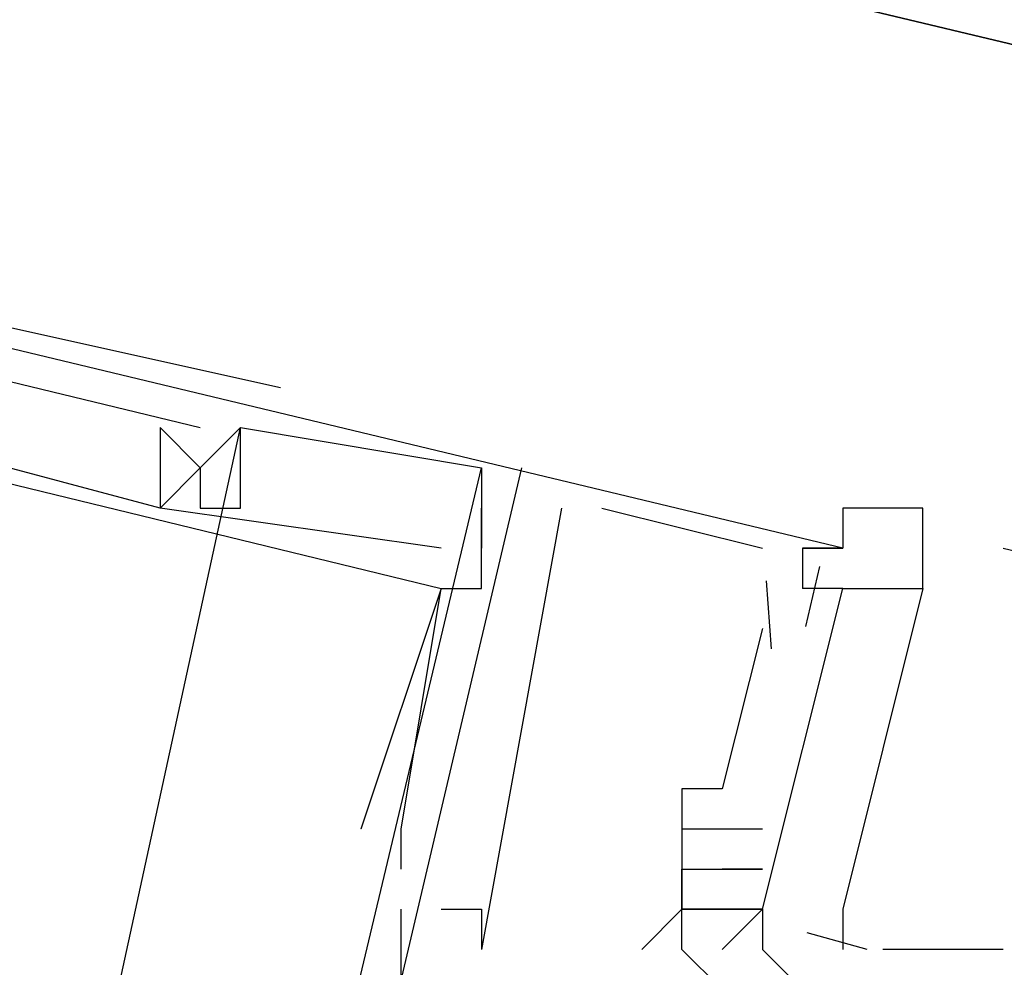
# Model space of a CAD drawing. Header units: feet. Extents: x -79 to 198, y -22 to 181.
# Tile 514 of 656: x 121.393 to 121.72, y 90.839 to 91.153. Entities that reach past the tile are written whole.
import ezdxf

# ---------------------------------------------------------------- set-up
doc = ezdxf.new("R2010")
doc.units = ezdxf.units.FT
doc.layers.add('A-LINEA', color=7, linetype='CONTINUOUS')
doc.layers.add('A-MURO-CONCRETO', color=8, linetype='CONTINUOUS')

msp = doc.modelspace()

# ---------------------------------------------------------------- linework, layer by layer
at = {"layer": 'A-LINEA'}
for p, q in [((121.4, 90.7111), (121.4667, 91.0178)), ((121.4, 90.7111), (121.4667, 91.0178)), ((121.4, 90.7111), (121.4667, 91.0178)), ((121.4, 90.7111), (121.4667, 91.0178)), ((121.4, 90.7111), (121.4667, 91.0178)), ((121.4, 90.7111), (121.4667, 91.0178)), ((121.44, 91.0178), (121.44, 91.0178)), ((121.44, 91.0178), (121.44, 91.0178)), ((121.44, 91.0178), (121.44, 91.0178)), ((121.44, 91.0178), (121.44, 91.0178)), ((121.44, 91.0178), (121.44, 91.0178)), ((121.44, 91.0178), (121.44, 91.0178)), ((121.4533, 91.0178), (121.4533, 91.0178)), ((121.4533, 91.0178), (121.4533, 91.0178)), ((121.4533, 91.0178), (121.4533, 91.0178)), ((121.4533, 91.0178), (121.4533, 91.0178)), ((121.4533, 91.0178), (121.4533, 91.0178)), ((121.4533, 91.0178), (121.4533, 91.0178)), ((121.4667, 91.0178), (121.4667, 91.0178)), ((121.4667, 91.0178), (121.4667, 91.0178)), ((121.4667, 91.0178), (121.4667, 91.0178)), ((121.4667, 91.0178), (121.4667, 91.0178)), ((121.4667, 91.0178), (121.4667, 91.0178)), ((121.4667, 91.0178), (121.4667, 91.0178)), ((121.4667, 91.0178), (121.4667, 91.0178)), ((121.4667, 91.0178), (121.4667, 91.0178)), ((121.4667, 91.0178), (121.4667, 91.0178)), ((121.4667, 91.0178), (121.4667, 91.0178)), ((121.4667, 91.0178), (121.4667, 91.0178)), ((121.4667, 91.0178), (121.4667, 91.0178)), ((121.4533, 91.0044), (121.4533, 91.0044)), ((121.4533, 91.0044), (121.4533, 91.0044)), ((121.4533, 91.0044), (121.4533, 91.0044)), ((121.4533, 91.0044), (121.4533, 91.0044)), ((121.4533, 91.0044), (121.4533, 91.0044)), ((121.4533, 91.0044), (121.4533, 91.0044)), ((121.4533, 91.0044), (121.4533, 91.0044)), ((121.4533, 91.0044), (121.4533, 91.0044)), ((121.4533, 91.0044), (121.4533, 91.0044)), ((121.4533, 91.0044), (121.4533, 91.0044)), ((121.4533, 91.0044), (121.4533, 91.0044)), ((121.4533, 91.0044), (121.4533, 91.0044)), ((121.48, 90.7244), (121.5467, 91.0044)), ((121.48, 90.7244), (121.5467, 91.0044)), ((121.48, 90.7244), (121.5467, 91.0044)), ((121.48, 90.7244), (121.5467, 91.0044)), ((121.48, 90.7244), (121.5467, 91.0044)), ((121.48, 90.7244), (121.5467, 91.0044)), ((121.5467, 91.0044), (121.5467, 90.9778)), ((121.5467, 91.0044), (121.5467, 91.0044)), ((121.5467, 91.0044), (121.5467, 91.0044)), ((121.5467, 91.0044), (121.5467, 90.9778)), ((121.5467, 91.0044), (121.5467, 91.0044)), ((121.5467, 91.0044), (121.5467, 91.0044)), ((121.5467, 91.0044), (121.5467, 90.9778)), ((121.5467, 91.0044), (121.5467, 91.0044)), ((121.5467, 91.0044), (121.5467, 91.0044)), ((121.5467, 91.0044), (121.5467, 90.9778)), ((121.5467, 91.0044), (121.5467, 91.0044)), ((121.5467, 91.0044), (121.5467, 91.0044)), ((121.5467, 91.0044), (121.5467, 90.9778)), ((121.5467, 91.0044), (121.5467, 91.0044)), ((121.5467, 91.0044), (121.5467, 91.0044)), ((121.5467, 91.0044), (121.5467, 90.9778)), ((121.5467, 91.0044), (121.5467, 91.0044)), ((121.5467, 91.0044), (121.5467, 91.0044)), ((121.56, 91.0044), (121.56, 91.0044)), ((121.56, 91.0044), (121.56, 91.0044)), ((121.56, 91.0044), (121.56, 91.0044)), ((121.56, 91.0044), (121.56, 91.0044)), ((121.56, 91.0044), (121.56, 91.0044)), ((121.56, 91.0044), (121.56, 91.0044)), ((121.44, 90.9911), (121.44, 90.9911)), ((121.44, 90.9911), (121.44, 90.9911)), ((121.44, 90.9911), (121.44, 90.9911)), ((121.44, 90.9911), (121.44, 90.9911)), ((121.44, 90.9911), (121.44, 90.9911)), ((121.44, 90.9911), (121.44, 90.9911)), ((121.44, 90.9911), (121.44, 90.9911)), ((121.44, 90.9911), (121.44, 90.9911)), ((121.44, 90.9911), (121.44, 90.9911)), ((121.44, 90.9911), (121.44, 90.9911)), ((121.44, 90.9911), (121.44, 90.9911)), ((121.44, 90.9911), (121.44, 90.9911)), ((121.4533, 90.9911), (121.4533, 90.9911)), ((121.4533, 90.9911), (121.4533, 90.9911)), ((121.4533, 90.9911), (121.4533, 90.9911)), ((121.4533, 90.9911), (121.4533, 90.9911)), ((121.4533, 90.9911), (121.4533, 90.9911)), ((121.4533, 90.9911), (121.4533, 90.9911)), ((121.4667, 90.9911), (121.4667, 90.9911)), ((121.4667, 90.9911), (121.4667, 90.9911)), ((121.4667, 90.9911), (121.4667, 90.9911)), ((121.4667, 90.9911), (121.4667, 90.9911)), ((121.4667, 90.9911), (121.4667, 90.9911)), ((121.4667, 90.9911), (121.4667, 90.9911)), ((121.5467, 90.9911), (121.5467, 90.9911)), ((121.5733, 90.9911), (121.5467, 90.8444)), ((121.5467, 90.9911), (121.5467, 90.9911)), ((121.5733, 90.9911), (121.5467, 90.8444)), ((121.5467, 90.9911), (121.5467, 90.9911)), ((121.5733, 90.9911), (121.5467, 90.8444)), ((121.5467, 90.9911), (121.5467, 90.9911)), ((121.5733, 90.9911), (121.5467, 90.8444)), ((121.5467, 90.9911), (121.5467, 90.9911)), ((121.5733, 90.9911), (121.5467, 90.8444)), ((121.5467, 90.9911), (121.5467, 90.9911)), ((121.5733, 90.9911), (121.5467, 90.8444)), ((121.5733, 90.9911), (121.5733, 90.9911)), ((121.5733, 90.9911), (121.5733, 90.9911)), ((121.5733, 90.9911), (121.5733, 90.9911)), ((121.5733, 90.9911), (121.5733, 90.9911)), ((121.5733, 90.9911), (121.5733, 90.9911)), ((121.5733, 90.9911), (121.5733, 90.9911)), ((121.5867, 90.9911), (121.64, 90.9778)), ((121.5867, 90.9911), (121.5867, 90.9911)), ((121.5867, 90.9911), (121.64, 90.9778)), ((121.5867, 90.9911), (121.5867, 90.9911)), ((121.5867, 90.9911), (121.64, 90.9778)), ((121.5867, 90.9911), (121.5867, 90.9911)), ((121.5867, 90.9911), (121.64, 90.9778)), ((121.5867, 90.9911), (121.5867, 90.9911)), ((121.5867, 90.9911), (121.64, 90.9778)), ((121.5867, 90.9911), (121.5867, 90.9911)), ((121.5867, 90.9911), (121.64, 90.9778)), ((121.5867, 90.9911), (121.5867, 90.9911)), ((121.5333, 90.9778), (121.5333, 90.9778)), ((121.5333, 90.9778), (121.5333, 90.9778)), ((121.5333, 90.9778), (121.5333, 90.9778)), ((121.5333, 90.9778), (121.5333, 90.9778)), ((121.5333, 90.9778), (121.5333, 90.9778)), ((121.5333, 90.9778), (121.5333, 90.9778)), ((121.5467, 90.9778), (121.5467, 90.9778)), ((121.5467, 90.9778), (121.5467, 90.9778)), ((121.5467, 90.9778), (121.5467, 90.9778)), ((121.5467, 90.9778), (121.5467, 90.9778)), ((121.5467, 90.9778), (121.5467, 90.9778)), ((121.5467, 90.9778), (121.5467, 90.9778)), ((121.64, 90.9778), (121.64, 90.9778)), ((121.64, 90.9778), (121.64, 90.9778)), ((121.64, 90.9778), (121.64, 90.9778)), ((121.64, 90.9778), (121.64, 90.9778)), ((121.64, 90.9778), (121.64, 90.9778)), ((121.64, 90.9778), (121.64, 90.9778)), ((121.6533, 90.9778), (121.6533, 90.9778)), ((121.6533, 90.9778), (121.6533, 90.9778)), ((121.6533, 90.9778), (121.6533, 90.9778)), ((121.6533, 90.9778), (121.6533, 90.9778)), ((121.6533, 90.9778), (121.6533, 90.9778)), ((121.6533, 90.9778), (121.6533, 90.9778)), ((121.6667, 90.9778), (121.6667, 90.9778)), ((121.6667, 90.9778), (121.6667, 90.9778)), ((121.6667, 90.9778), (121.6667, 90.9778)), ((121.6667, 90.9778), (121.6667, 90.9778)), ((121.6667, 90.9778), (121.6667, 90.9778)), ((121.6667, 90.9778), (121.6667, 90.9778)), ((121.72, 90.9778), (122.2133, 90.8578)), ((121.72, 90.9778), (122.2133, 90.8578)), ((121.659, 90.9717), (121.6543, 90.9517)), ((121.659, 90.9717), (121.6543, 90.9517)), ((121.659, 90.9717), (121.6543, 90.9517)), ((121.659, 90.9717), (121.6543, 90.9517)), ((121.659, 90.9717), (121.6543, 90.9517)), ((121.659, 90.9717), (121.6543, 90.9517)), ((121.6413, 90.9669), (121.6429, 90.9443)), ((121.6413, 90.9669), (121.6429, 90.9443)), ((121.6413, 90.9669), (121.6429, 90.9443)), ((121.6413, 90.9669), (121.6429, 90.9443)), ((121.6413, 90.9669), (121.6429, 90.9443)), ((121.6413, 90.9669), (121.6429, 90.9443)), ((121.5333, 90.9644), (121.5333, 90.9644)), ((121.5333, 90.9644), (121.5333, 90.9644)), ((121.5333, 90.9644), (121.5333, 90.9644)), ((121.5333, 90.9644), (121.5333, 90.9644)), ((121.5333, 90.9644), (121.5333, 90.9644)), ((121.5333, 90.9644), (121.5333, 90.9644)), ((121.5333, 90.9644), (121.5333, 90.9644)), ((121.5333, 90.9644), (121.5333, 90.9644)), ((121.5333, 90.9644), (121.5333, 90.9644)), ((121.5333, 90.9644), (121.5333, 90.9644)), ((121.5333, 90.9644), (121.5333, 90.9644)), ((121.5333, 90.9644), (121.5333, 90.9644)), ((121.5467, 90.9644), (121.5467, 90.9644)), ((121.5467, 90.9644), (121.5467, 90.9644)), ((121.5467, 90.9644), (121.5467, 90.9644)), ((121.5467, 90.9644), (121.5467, 90.9644)), ((121.5467, 90.9644), (121.5467, 90.9644)), ((121.5467, 90.9644), (121.5467, 90.9644)), ((121.6533, 90.9644), (121.6533, 90.9644)), ((121.6533, 90.9644), (121.6533, 90.9644)), ((121.6533, 90.9644), (121.6533, 90.9644)), ((121.6533, 90.9644), (121.6533, 90.9644)), ((121.6533, 90.9644), (121.6533, 90.9644)), ((121.6533, 90.9644), (121.6533, 90.9644)), ((121.6667, 90.9644), (121.68, 90.9644)), ((121.6667, 90.9644), (121.6667, 90.9644)), ((121.6667, 90.9644), (121.6667, 90.9644)), ((121.6667, 90.9644), (121.6667, 90.9644)), ((121.6667, 90.9644), (121.68, 90.9644)), ((121.6667, 90.9644), (121.6667, 90.9644)), ((121.6667, 90.9644), (121.6667, 90.9644)), ((121.6667, 90.9644), (121.6667, 90.9644)), ((121.64, 90.9511), (121.6267, 90.8978)), ((121.64, 90.9511), (121.6267, 90.8978)), ((121.64, 90.9511), (121.6267, 90.8978)), ((121.64, 90.9511), (121.6267, 90.8978)), ((121.64, 90.9511), (121.6267, 90.8978)), ((121.64, 90.9511), (121.6267, 90.8978)), ((121.64, 90.9511), (121.64, 90.9511)), ((121.64, 90.9511), (121.64, 90.9511)), ((121.64, 90.9511), (121.64, 90.9511)), ((121.64, 90.9511), (121.64, 90.9511)), ((121.64, 90.9511), (121.64, 90.9511)), ((121.64, 90.9511), (121.64, 90.9511)), ((121.6133, 90.8978), (121.6133, 90.8978)), ((121.6133, 90.8978), (121.6133, 90.8978)), ((121.6133, 90.8978), (121.6133, 90.8978)), ((121.6133, 90.8978), (121.6133, 90.8978)), ((121.6133, 90.8978), (121.6133, 90.8978)), ((121.6133, 90.8978), (121.6133, 90.8978)), ((121.6267, 90.8978), (121.6267, 90.8978)), ((121.6267, 90.8978), (121.6267, 90.8978)), ((121.6267, 90.8978), (121.6267, 90.8978)), ((121.6267, 90.8978), (121.6267, 90.8978)), ((121.6267, 90.8978), (121.6267, 90.8978)), ((121.6267, 90.8978), (121.6267, 90.8978)), ((121.5067, 90.8844), (121.5067, 90.8844)), ((121.5067, 90.8844), (121.5067, 90.8844)), ((121.5067, 90.8844), (121.5067, 90.8844)), ((121.5067, 90.8844), (121.5067, 90.8844)), ((121.5067, 90.8844), (121.5067, 90.8844)), ((121.5067, 90.8844), (121.5067, 90.8844)), ((121.52, 90.8844), (121.52, 90.8844)), ((121.52, 90.8844), (121.52, 90.8844)), ((121.52, 90.8844), (121.52, 90.8844)), ((121.52, 90.8844), (121.52, 90.8844)), ((121.52, 90.8844), (121.52, 90.8844)), ((121.52, 90.8844), (121.52, 90.8844)), ((121.52, 90.8844), (121.52, 90.8844)), ((121.52, 90.8844), (121.52, 90.8844)), ((121.52, 90.8844), (121.52, 90.8844)), ((121.52, 90.8844), (121.52, 90.8844)), ((121.52, 90.8844), (121.52, 90.8844)), ((121.52, 90.8844), (121.52, 90.8844)), ((121.6133, 90.8844), (121.6133, 90.8844)), ((121.6133, 90.8844), (121.6133, 90.8844)), ((121.6133, 90.8844), (121.6133, 90.8844)), ((121.6133, 90.8844), (121.6133, 90.8844)), ((121.6133, 90.8844), (121.6133, 90.8844)), ((121.6133, 90.8844), (121.6133, 90.8844)), ((121.6267, 90.8844), (121.6267, 90.8844)), ((121.6267, 90.8844), (121.6267, 90.8844)), ((121.6267, 90.8844), (121.6267, 90.8844)), ((121.6267, 90.8844), (121.6267, 90.8844)), ((121.6267, 90.8844), (121.6267, 90.8844)), ((121.6267, 90.8844), (121.6267, 90.8844)), ((121.6267, 90.8844), (121.6267, 90.8844)), ((121.6267, 90.8844), (121.6267, 90.8844)), ((121.6267, 90.8844), (121.6267, 90.8844)), ((121.6267, 90.8844), (121.6267, 90.8844)), ((121.6267, 90.8844), (121.6267, 90.8844)), ((121.6267, 90.8844), (121.6267, 90.8844)), ((121.64, 90.8844), (121.64, 90.8844)), ((121.64, 90.8844), (121.64, 90.8844)), ((121.64, 90.8844), (121.64, 90.8844)), ((121.64, 90.8844), (121.64, 90.8844)), ((121.64, 90.8844), (121.64, 90.8844)), ((121.64, 90.8844), (121.64, 90.8844)), ((121.52, 90.8711), (121.52, 90.8711)), ((121.52, 90.8711), (121.52, 90.8711)), ((121.52, 90.8711), (121.52, 90.8711)), ((121.52, 90.8711), (121.52, 90.8711)), ((121.52, 90.8711), (121.52, 90.8711)), ((121.52, 90.8711), (121.52, 90.8711)), ((121.6133, 90.8711), (121.6133, 90.8711)), ((121.6133, 90.8711), (121.6133, 90.8711)), ((121.6133, 90.8711), (121.6133, 90.8711)), ((121.6133, 90.8711), (121.6133, 90.8711)), ((121.6133, 90.8711), (121.6133, 90.8711)), ((121.6133, 90.8711), (121.6133, 90.8711)), ((121.6133, 90.8711), (121.6133, 90.8711)), ((121.6133, 90.8711), (121.6133, 90.8711)), ((121.6133, 90.8711), (121.6133, 90.8711)), ((121.6133, 90.8711), (121.6133, 90.8711)), ((121.6133, 90.8711), (121.6133, 90.8711)), ((121.6133, 90.8711), (121.6133, 90.8711)), ((121.6133, 90.8711), (121.6133, 90.8711)), ((121.6133, 90.8711), (121.6133, 90.8711)), ((121.6267, 90.8711), (121.6267, 90.8711)), ((121.6267, 90.8711), (121.6267, 90.8711)), ((121.6267, 90.8711), (121.6267, 90.8711)), ((121.6267, 90.8711), (121.6267, 90.8711)), ((121.6267, 90.8711), (121.6267, 90.8711)), ((121.6267, 90.8711), (121.6267, 90.8711)), ((121.6267, 90.8711), (121.6267, 90.8711)), ((121.6267, 90.8711), (121.6267, 90.8711)), ((121.6267, 90.8711), (121.6267, 90.8711)), ((121.6267, 90.8711), (121.6267, 90.8711)), ((121.6267, 90.8711), (121.6267, 90.8711)), ((121.6267, 90.8711), (121.6267, 90.8711)), ((121.6267, 90.8711), (121.6267, 90.8711)), ((121.6267, 90.8711), (121.6267, 90.8711)), ((121.6267, 90.8711), (121.6267, 90.8711)), ((121.6267, 90.8711), (121.6267, 90.8711)), ((121.6267, 90.8711), (121.6267, 90.8711)), ((121.6267, 90.8711), (121.6267, 90.8711)), ((121.64, 90.8711), (121.64, 90.8711)), ((121.64, 90.8711), (121.64, 90.8711)), ((121.64, 90.8711), (121.64, 90.8711)), ((121.64, 90.8711), (121.64, 90.8711)), ((121.64, 90.8711), (121.64, 90.8711)), ((121.64, 90.8711), (121.64, 90.8711)), ((121.64, 90.8711), (121.64, 90.8711)), ((121.64, 90.8711), (121.64, 90.8711)), ((121.64, 90.8711), (121.64, 90.8711)), ((121.64, 90.8711), (121.64, 90.8711)), ((121.64, 90.8711), (121.64, 90.8711)), ((121.64, 90.8711), (121.64, 90.8711)), ((121.52, 90.8178), (121.52, 90.8578)), ((121.52, 90.8578), (121.52, 90.8578)), ((121.52, 90.8178), (121.52, 90.8578)), ((121.52, 90.8578), (121.52, 90.8578)), ((121.52, 90.8178), (121.52, 90.8578)), ((121.52, 90.8578), (121.52, 90.8578)), ((121.52, 90.8178), (121.52, 90.8578)), ((121.52, 90.8578), (121.52, 90.8578)), ((121.52, 90.8178), (121.52, 90.8578)), ((121.52, 90.8578), (121.52, 90.8578)), ((121.52, 90.8178), (121.52, 90.8578)), ((121.52, 90.8578), (121.52, 90.8578)), ((121.5333, 90.8578), (121.5333, 90.8578)), ((121.5333, 90.8578), (121.5333, 90.8578)), ((121.5333, 90.8578), (121.5333, 90.8578)), ((121.5333, 90.8578), (121.5333, 90.8578)), ((121.5333, 90.8578), (121.5333, 90.8578)), ((121.5333, 90.8578), (121.5333, 90.8578)), ((121.5467, 90.8578), (121.5467, 90.8578)), ((121.5467, 90.8578), (121.5467, 90.8578)), ((121.5467, 90.8578), (121.5467, 90.8578)), ((121.5467, 90.8578), (121.5467, 90.8578)), ((121.5467, 90.8578), (121.5467, 90.8578)), ((121.5467, 90.8578), (121.5467, 90.8578)), ((121.5467, 90.8578), (121.5467, 90.8578)), ((121.5467, 90.8578), (121.5467, 90.8578)), ((121.5467, 90.8578), (121.5467, 90.8578)), ((121.5467, 90.8578), (121.5467, 90.8578)), ((121.5467, 90.8578), (121.5467, 90.8578)), ((121.5467, 90.8578), (121.5467, 90.8578)), ((121.64, 90.8578), (121.6133, 90.8578)), ((121.6133, 90.8578), (121.6133, 90.8578)), ((121.6133, 90.8578), (121.6133, 90.8578)), ((121.6133, 90.8578), (121.6133, 90.8578)), ((121.6133, 90.8578), (121.6133, 90.8578)), ((121.6133, 90.8578), (121.6133, 90.8578)), ((121.6133, 90.8578), (121.6133, 90.8578)), ((121.6133, 90.8578), (121.6133, 90.8578)), ((121.64, 90.8578), (121.6133, 90.8578)), ((121.6133, 90.8578), (121.6133, 90.8578)), ((121.6133, 90.8578), (121.6133, 90.8578)), ((121.6133, 90.8578), (121.6133, 90.8578)), ((121.6133, 90.8578), (121.6133, 90.8578)), ((121.6133, 90.8578), (121.6133, 90.8578)), ((121.6133, 90.8578), (121.6133, 90.8578)), ((121.6133, 90.8578), (121.6133, 90.8578)), ((121.6267, 90.8578), (121.6267, 90.8578)), ((121.64, 90.8578), (121.6267, 90.8444)), ((121.6267, 90.8578), (121.6267, 90.8578)), ((121.6267, 90.8578), (121.6267, 90.8578)), ((121.6267, 90.8578), (121.6267, 90.8578)), ((121.6267, 90.8578), (121.6267, 90.8578)), ((121.6267, 90.8578), (121.6267, 90.8578)), ((121.64, 90.8578), (121.6267, 90.8444)), ((121.6267, 90.8578), (121.6267, 90.8578)), ((121.6267, 90.8578), (121.6267, 90.8578)), ((121.6267, 90.8578), (121.6267, 90.8578)), ((121.6267, 90.8578), (121.6267, 90.8578)), ((121.64, 90.8578), (121.64, 90.8578)), ((121.64, 90.8578), (121.64, 90.8578)), ((121.64, 90.8578), (121.64, 90.8578)), ((121.64, 90.8578), (121.64, 90.8578)), ((121.64, 90.8578), (121.64, 90.8578)), ((121.64, 90.8578), (121.64, 90.8578)), ((121.64, 90.8578), (121.64, 90.8578)), ((121.64, 90.8578), (121.64, 90.8578)), ((121.64, 90.8578), (121.64, 90.8578)), ((121.64, 90.8578), (121.64, 90.8578)), ((121.6548, 90.8501), (121.6747, 90.8445)), ((121.6548, 90.8501), (121.6747, 90.8445)), ((121.6548, 90.8501), (121.6747, 90.8445)), ((121.6548, 90.8501), (121.6747, 90.8445)), ((121.6548, 90.8501), (121.6747, 90.8445)), ((121.6548, 90.8501), (121.6747, 90.8445)), ((121.5467, 90.8444), (121.5467, 90.8444)), ((121.5467, 90.8444), (121.5467, 90.8444)), ((121.5467, 90.8444), (121.5467, 90.8444)), ((121.5467, 90.8444), (121.5467, 90.8444)), ((121.5467, 90.8444), (121.5467, 90.8444)), ((121.5467, 90.8444), (121.5467, 90.8444)), ((121.6, 90.8444), (121.6, 90.8444)), ((121.6, 90.8444), (121.6, 90.8444)), ((121.6133, 90.8444), (121.6133, 90.8444)), ((121.6133, 90.8444), (121.6133, 90.8444)), ((121.6267, 90.8444), (121.6267, 90.8444)), ((121.6267, 90.8444), (121.6267, 90.8444)), ((121.64, 90.8444), (121.64, 90.8444)), ((121.64, 90.8444), (121.64, 90.8444)), ((121.72, 90.8444), (121.68, 90.8444)), ((121.72, 90.8444), (121.68, 90.8444))]:
    msp.add_line(p, q, dxfattribs=at)
for points in [[(124.44, 90.4978), (124.7867, 91.9644), (121.3733, 92.7644), (121.0267, 91.3111), (124.44, 90.4978)], [(124.44, 90.4978), (124.7867, 91.9644), (121.3733, 92.7644), (121.0267, 91.3111), (124.44, 90.4978)], [(121.0667, 91.4711), (121, 91.1378), (121.48, 91.0311)], [(121.0667, 91.4711), (121, 91.1378), (121.48, 91.0311)], [(121.6533, 90.9778), (121.6667, 90.9778), (121, 91.1378)], [(121.6533, 90.9778), (121.6667, 90.9778), (121, 91.1378)], [(121.6533, 90.9778), (121.6667, 90.9778), (121, 91.1378)], [(121.6533, 90.9778), (121.6667, 90.9778), (121, 91.1378)], [(121.6533, 90.9778), (121.6667, 90.9778), (121, 91.1378)], [(121.6533, 90.9778), (121.6667, 90.9778), (121, 91.1378)], [(121.5333, 90.9778), (121.44, 90.9911), (121.4533, 91.0044), (121.44, 91.0178), (121.44, 90.9911), (121.04, 91.0978), (121.04, 91.1111), (121.0133, 91.1111), (121.0133, 91.1244), (121.0133, 91.1111), (121.0267, 91.1111)], [(121.0133, 91.0978), (121.0267, 91.0978), (121.0267, 91.1111), (121.0133, 91.1111), (121.0133, 91.1244), (121.4533, 91.0178)], [(121.5333, 90.9778), (121.44, 90.9911), (121.4533, 91.0044), (121.44, 91.0178), (121.44, 90.9911), (121.04, 91.0978), (121.04, 91.1111), (121.0133, 91.1111), (121.0133, 91.1244), (121.0133, 91.1111), (121.0267, 91.1111)], [(121.0133, 91.0978), (121.0267, 91.0978), (121.0267, 91.1111), (121.0133, 91.1111), (121.0133, 91.1244), (121.4533, 91.0178)], [(121.5333, 90.9778), (121.44, 90.9911), (121.4533, 91.0044), (121.44, 91.0178), (121.44, 90.9911), (121.04, 91.0978), (121.04, 91.1111), (121.0133, 91.1111), (121.0133, 91.1244), (121.0133, 91.1111), (121.0267, 91.1111)], [(121.0133, 91.0978), (121.0267, 91.0978), (121.0267, 91.1111), (121.0133, 91.1111), (121.0133, 91.1244), (121.4533, 91.0178)], [(121.5333, 90.9778), (121.44, 90.9911), (121.4533, 91.0044), (121.44, 91.0178), (121.44, 90.9911), (121.04, 91.0978), (121.04, 91.1111), (121.0133, 91.1111), (121.0133, 91.1244), (121.0133, 91.1111), (121.0267, 91.1111)], [(121.0133, 91.0978), (121.0267, 91.0978), (121.0267, 91.1111), (121.0133, 91.1111), (121.0133, 91.1244), (121.4533, 91.0178)], [(121.5333, 90.9778), (121.44, 90.9911), (121.4533, 91.0044), (121.44, 91.0178), (121.44, 90.9911), (121.04, 91.0978), (121.04, 91.1111), (121.0133, 91.1111), (121.0133, 91.1244), (121.0133, 91.1111), (121.0267, 91.1111)], [(121.0133, 91.0978), (121.0267, 91.0978), (121.0267, 91.1111), (121.0133, 91.1111), (121.0133, 91.1244), (121.4533, 91.0178)], [(121.5333, 90.9778), (121.44, 90.9911), (121.4533, 91.0044), (121.44, 91.0178), (121.44, 90.9911), (121.04, 91.0978), (121.04, 91.1111), (121.0133, 91.1111), (121.0133, 91.1244), (121.0133, 91.1111), (121.0267, 91.1111)], [(121.0133, 91.0978), (121.0267, 91.0978), (121.0267, 91.1111), (121.0133, 91.1111), (121.0133, 91.1244), (121.4533, 91.0178)], [(121.0133, 90.9911), (121.04, 91.0844), (121.5333, 90.9644), (121.5067, 90.8844)], [(121.0133, 90.9911), (121.04, 91.0844), (121.5333, 90.9644), (121.5067, 90.8844)], [(121.0133, 90.9911), (121.04, 91.0844), (121.5333, 90.9644), (121.5067, 90.8844)], [(121.0133, 90.9911), (121.04, 91.0844), (121.5333, 90.9644), (121.5067, 90.8844)], [(121.0133, 90.9911), (121.04, 91.0844), (121.5333, 90.9644), (121.5067, 90.8844)], [(121.0133, 90.9911), (121.04, 91.0844), (121.5333, 90.9644), (121.5067, 90.8844)], [(121.4533, 91.0044), (121.44, 91.0178), (121.44, 91.0178), (121.44, 90.9911)], [(121.4533, 91.0044), (121.44, 91.0178), (121.44, 91.0178), (121.44, 90.9911)], [(121.4533, 91.0044), (121.44, 91.0178), (121.44, 91.0178), (121.44, 90.9911)], [(121.4533, 91.0044), (121.44, 91.0178), (121.44, 91.0178), (121.44, 90.9911)], [(121.4533, 91.0044), (121.44, 91.0178), (121.44, 91.0178), (121.44, 90.9911)], [(121.4533, 91.0044), (121.44, 91.0178), (121.44, 91.0178), (121.44, 90.9911)], [(121.4667, 91.0178), (121.4533, 91.0044), (121.4533, 90.9911), (121.4667, 90.9911), (121.4667, 91.0178), (121.5467, 91.0044)], [(121.4667, 91.0178), (121.4533, 91.0044), (121.4533, 90.9911), (121.4667, 90.9911), (121.4667, 91.0178), (121.5467, 91.0044)], [(121.4667, 91.0178), (121.4533, 91.0044), (121.4533, 90.9911), (121.4667, 90.9911), (121.4667, 91.0178), (121.5467, 91.0044)], [(121.4667, 91.0178), (121.4533, 91.0044), (121.4533, 90.9911), (121.4667, 90.9911), (121.4667, 91.0178), (121.5467, 91.0044)], [(121.4667, 91.0178), (121.4533, 91.0044), (121.4533, 90.9911), (121.4667, 90.9911), (121.4667, 91.0178), (121.5467, 91.0044)], [(121.4667, 91.0178), (121.4533, 91.0044), (121.4533, 90.9911), (121.4667, 90.9911), (121.4667, 91.0178), (121.5467, 91.0044)], [(121.56, 91.0044), (121.5067, 90.7778), (121.4933, 90.7778), (121.5067, 90.7778)], [(121.56, 91.0044), (121.5067, 90.7778), (121.4933, 90.7778), (121.5067, 90.7778)], [(121.56, 91.0044), (121.5067, 90.7778), (121.4933, 90.7778), (121.5067, 90.7778)], [(121.56, 91.0044), (121.5067, 90.7778), (121.4933, 90.7778), (121.5067, 90.7778)], [(121.56, 91.0044), (121.5067, 90.7778), (121.4933, 90.7778), (121.5067, 90.7778)], [(121.56, 91.0044), (121.5067, 90.7778), (121.4933, 90.7778), (121.5067, 90.7778)], [(121.52, 90.8711), (121.52, 90.8844), (121.5333, 90.9644), (121.5467, 90.9644), (121.5467, 90.9911)], [(121.52, 90.8711), (121.52, 90.8844), (121.5333, 90.9644), (121.5467, 90.9644), (121.5467, 90.9911)], [(121.52, 90.8711), (121.52, 90.8844), (121.5333, 90.9644), (121.5467, 90.9644), (121.5467, 90.9911)], [(121.52, 90.8711), (121.52, 90.8844), (121.5333, 90.9644), (121.5467, 90.9644), (121.5467, 90.9911)], [(121.52, 90.8711), (121.52, 90.8844), (121.5333, 90.9644), (121.5467, 90.9644), (121.5467, 90.9911)], [(121.52, 90.8711), (121.52, 90.8844), (121.5333, 90.9644), (121.5467, 90.9644), (121.5467, 90.9911)], [(121.6933, 90.9644), (121.6933, 90.9911), (121.6667, 90.9911), (121.6667, 90.9778)], [(121.6933, 90.9644), (121.6933, 90.9911), (121.6667, 90.9911), (121.6667, 90.9778)], [(121.6667, 90.9778), (121.6533, 90.9778), (121.6533, 90.9644)], [(121.6667, 90.9778), (121.6533, 90.9778), (121.6533, 90.9644)], [(121.6267, 90.8578), (121.64, 90.8578), (121.6667, 90.9644), (121.6533, 90.9644)], [(121.6267, 90.8578), (121.64, 90.8578), (121.6667, 90.9644), (121.6533, 90.9644)], [(121.6267, 90.8578), (121.64, 90.8578), (121.6667, 90.9644), (121.6533, 90.9644)], [(121.6267, 90.8578), (121.64, 90.8578), (121.6667, 90.9644), (121.6533, 90.9644)], [(121.6267, 90.8578), (121.64, 90.8578), (121.6667, 90.9644), (121.6533, 90.9644)], [(121.6267, 90.8578), (121.64, 90.8578), (121.6667, 90.9644), (121.6533, 90.9644)], [(121.64, 90.8578), (121.6667, 90.9644), (121.6933, 90.9644), (121.6667, 90.8578), (121.6667, 90.8444)], [(121.64, 90.8578), (121.6667, 90.9644), (121.6933, 90.9644), (121.6667, 90.8578), (121.6667, 90.8444)], [(121.64, 90.8578), (121.6667, 90.9644), (121.6933, 90.9644), (121.6667, 90.8578), (121.6667, 90.8444)], [(121.64, 90.8578), (121.6667, 90.9644), (121.6933, 90.9644), (121.6667, 90.8578), (121.6667, 90.8444)], [(121.64, 90.8578), (121.6667, 90.9644), (121.6933, 90.9644), (121.6667, 90.8578), (121.6667, 90.8444)], [(121.64, 90.8578), (121.6667, 90.9644), (121.6933, 90.9644), (121.6667, 90.8578), (121.6667, 90.8444)], [(121.6267, 90.8978), (121.6133, 90.8978), (121.6133, 90.8711)], [(121.6267, 90.8978), (121.6133, 90.8978), (121.6133, 90.8711)], [(121.6267, 90.8978), (121.6133, 90.8978), (121.6133, 90.8711)], [(121.6267, 90.8978), (121.6133, 90.8978), (121.6133, 90.8711)], [(121.6267, 90.8978), (121.6133, 90.8978), (121.6133, 90.8711)], [(121.6267, 90.8978), (121.6133, 90.8978), (121.6133, 90.8711)], [(121.64, 90.8844), (121.6267, 90.8844), (121.6133, 90.8844)], [(121.64, 90.8844), (121.6267, 90.8844), (121.6133, 90.8844)], [(121.64, 90.8844), (121.6267, 90.8844), (121.6133, 90.8844)], [(121.64, 90.8844), (121.6267, 90.8844), (121.6133, 90.8844)], [(121.64, 90.8844), (121.6267, 90.8844), (121.6133, 90.8844)], [(121.64, 90.8844), (121.6267, 90.8844), (121.6133, 90.8844)], [(121.6133, 90.8711), (121.6133, 90.8578), (121.6133, 90.8578), (121.6267, 90.8578), (121.6267, 90.8578), (121.6267, 90.8578)], [(121.6133, 90.8578), (121.6133, 90.8711), (121.6267, 90.8711)], [(121.6133, 90.8578), (121.6133, 90.8711), (121.6267, 90.8711)], [(121.6133, 90.8578), (121.6133, 90.8711), (121.6267, 90.8711)], [(121.6133, 90.8711), (121.6133, 90.8578), (121.6133, 90.8578), (121.6267, 90.8578), (121.6267, 90.8578), (121.6267, 90.8578)], [(121.6133, 90.8578), (121.6133, 90.8711), (121.6267, 90.8711)], [(121.6133, 90.8578), (121.6133, 90.8711), (121.6267, 90.8711)], [(121.6133, 90.8578), (121.6133, 90.8711), (121.6267, 90.8711)], [(121.64, 90.8711), (121.6267, 90.8711), (121.64, 90.8711), (121.6267, 90.8711), (121.6267, 90.8711)], [(121.64, 90.8711), (121.6267, 90.8711), (121.64, 90.8711), (121.6267, 90.8711), (121.6267, 90.8711)], [(121.64, 90.8711), (121.6267, 90.8711), (121.64, 90.8711), (121.6267, 90.8711), (121.6267, 90.8711)], [(121.64, 90.8711), (121.6267, 90.8711), (121.64, 90.8711), (121.6267, 90.8711), (121.6267, 90.8711)], [(121.64, 90.8711), (121.6267, 90.8711), (121.64, 90.8711), (121.6267, 90.8711), (121.6267, 90.8711)], [(121.64, 90.8711), (121.6267, 90.8711), (121.64, 90.8711), (121.6267, 90.8711), (121.6267, 90.8711)], [(121.5333, 90.8578), (121.5467, 90.8578), (121.5467, 90.8444)], [(121.5333, 90.8578), (121.5467, 90.8578), (121.5467, 90.8444)], [(121.5333, 90.8578), (121.5467, 90.8578), (121.5467, 90.8444)], [(121.5333, 90.8578), (121.5467, 90.8578), (121.5467, 90.8444)], [(121.5333, 90.8578), (121.5467, 90.8578), (121.5467, 90.8444)], [(121.5333, 90.8578), (121.5467, 90.8578), (121.5467, 90.8444)], [(121.6, 90.8444), (121.6133, 90.8578), (121.6133, 90.8578)], [(121.6, 90.8444), (121.6133, 90.8578), (121.6133, 90.8578)], [(121.6267, 90.8311), (121.6133, 90.8444), (121.6133, 90.8578)], [(121.6267, 90.8311), (121.6133, 90.8444), (121.6133, 90.8578)], [(121.64, 90.8578), (121.64, 90.8444), (121.64, 90.8444), (121.6533, 90.8311)], [(121.64, 90.8578), (121.64, 90.8444), (121.64, 90.8444), (121.6533, 90.8311)]]:
    msp.add_lwpolyline(points, dxfattribs=at)
at = {"layer": 'A-MURO-CONCRETO'}
msp.add_lwpolyline([(121.0267, 91.3111), (124.6267, 91.3111), (124.44, 90.4978), (121.0267, 91.3111), (121.0267, 91.3111)], dxfattribs=at)
msp.add_lwpolyline([(121.0267, 91.3111), (124.6267, 91.3111), (124.44, 90.4978), (121.0267, 91.3111), (121.0267, 91.3111)], dxfattribs=at)

doc.saveas('drawing.dxf')
